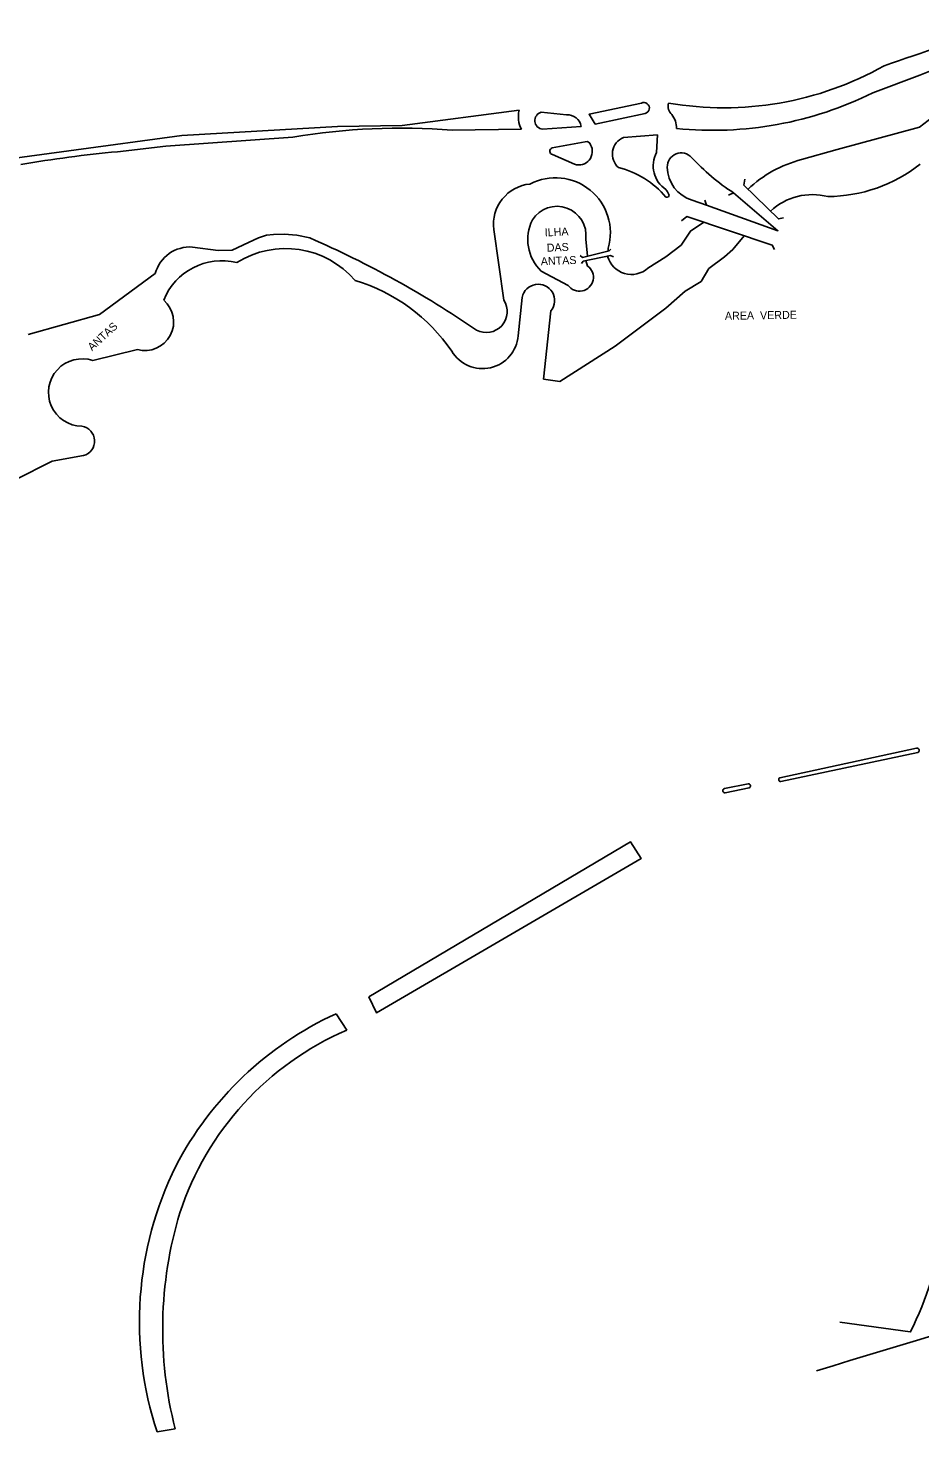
# Model space of a CAD drawing. Extents: x 325899 to 364828, y 7568995 to 7592502.
# Drawn here: x 332563 to 333008, y 7590597 to 7591298 of the extents above; entities that cross this region are included whole.
import ezdxf

# ---------------------------------------------------------------- set-up
doc = ezdxf.new("R2010")
doc.units = 0
for name, color, linetype in [('EDIFEXISTENT', 7, 'Continuous'), ('EDIFIDENTIF', 7, 'Continuous'), ('EDIFOBRAEXIS', 7, 'Continuous'), ('EDIFPROJETAD', 7, 'Continuous')]:
    doc.layers.add(name, color=color, linetype=linetype)

msp = doc.modelspace()

# ---------------------------------------------------------------- linework, layer by layer
at = {"layer": 'EDIFEXISTENT'}
for p, q in [((332839.78, 7591183.5), (332853.05, 7591186.9)), ((332853.05, 7591186.9), (332853.92, 7591187.7)), ((332838.5, 7591184.47), (332839.78, 7591183.5)), ((332839.21, 7591180.55), (332839.98, 7591181.67)), ((332839.98, 7591181.67), (332853.63, 7591184.47)), ((332853.63, 7591184.47), (332855.16, 7591183.81))]:
    msp.add_line(p, q, dxfattribs=at)
for points in [[(332920.74, 7591222.69), (332920.39, 7591219.64), (332937.64, 7591202.76), (332940.1, 7591203.25)], [(332912.62, 7591214.7), (332915.17, 7591215.8), (332937.3, 7591196.86), (332901.63, 7591209.69), (332900.84, 7591212.16)], [(332889.2, 7591201.9), (332891.8, 7591203.94), (332934.51, 7591189.71), (332935.64, 7591187.44)]]:
    msp.add_lwpolyline(points, dxfattribs=at)
at = {"layer": 'EDIFOBRAEXIS'}
for points in [[(333008.27, 7591274.65), (332984.8, 7591265.88)], [(332526.54, 7591229.23), (332639.56, 7591244.42), (332717.25, 7591249.05), (332749.69, 7591249.4), (332808.06, 7591257.07)], [(332819.05, 7591256.07), (332831.69, 7591254.81)], [(332845.96, 7591250.16), (332842.97, 7591255.06), (332869.13, 7591260.68)], [(332871.02, 7591255.51), (332845.96, 7591250.16)], [(332839.04, 7591249.02), (332819.78, 7591247.61)], [(332949.1, 7591232.41), (332966.89, 7591237.49), (333008.01, 7591248.68), (333008.01, 7591248.68)], [(332695.06, 7591243.63), (332631.5, 7591239.07), (332607.4, 7591236.36)], [(332809.16, 7591247.61), (332774.59, 7591247.08)], [(332824.51, 7591238.25), (332841.12, 7591241.36)], [(332860.18, 7591243.5), (332877.26, 7591244.82)], [(332877.26, 7591244.82), (332876.72, 7591236.04)], [(332835.7, 7591230.07), (332824.69, 7591234.92)], [(332901.63, 7591209.69), (332894.47, 7591212.22)], [(332881.39, 7591183.91), (332888.94, 7591189.65), (332893.7, 7591196.69), (332893.7, 7591196.69), (332900.34, 7591201.12)], [(332644.87, 7591188.73), (332657.79, 7591186.95), (332664.7, 7591187.17), (332672.94, 7591190.95), (332677.84, 7591193.4), (332681.85, 7591194.74), (332685.32, 7591194.92), (332690.76, 7591195.18), (332697, 7591194.74), (332703.54, 7591193.27)], [(332800.37, 7591162.21), (332795.43, 7591197.54)], [(332841.34, 7591192.64), (332842.19, 7591184.12)], [(332914.85, 7591187.44), (332920.43, 7591194.41)], [(332852.55, 7591188.19), (332852.59, 7591186.79)], [(332881.39, 7591158.19), (332890.95, 7591166.6), (332898.92, 7591171.55), (332902.88, 7591177.92), (332910.72, 7591183.9), (332914.85, 7591187.44)], [(332841.34, 7591181.95), (332842.29, 7591179.24)], [(332872.36, 7591178.18), (332881.39, 7591183.91)], [(332562.76, 7591144.96), (332598.45, 7591154.99), (332626.29, 7591175.43)], [(332832.57, 7591169.57), (332819.08, 7591176.66)], [(332807.58, 7591144.43), (332809.63, 7591163.57)], [(332823.95, 7591156.87), (332820.29, 7591122.73), (332828.38, 7591121.59), (332828.38, 7591121.59), (332856, 7591139.26), (332881.39, 7591158.19)], [(332595.18, 7591131.99), (332617.35, 7591137.55), (332617.35, 7591137.55)], [(332465.28, 7591097.35), (332499.6, 7591081.08), (332539.98, 7591074.32), (332542.45, 7591073.69), (332556.28, 7591072.39), (332574.85, 7591081.73), (332590.46, 7591084.48)], [(332938.32, 7590923.38), (333006.61, 7590938.23)], [(333007.22, 7590936.04), (332938.82, 7590921.59)], [(332910.64, 7590918.19), (332922.46, 7590920.43)], [(332923.05, 7590918.45), (332911.06, 7590915.91)], [(332968.28, 7590651.44), (333003.47, 7590646.48)]]:
    msp.add_lwpolyline(points, dxfattribs=at)
for centre, radius, start, end in [((333407.38, 7590090.64), 1259.69, 106.54711, 109.33146), ((333082.09, 7591094.16), 195, 99.93372, 112.24518), ((332910.37, 7591421.29), 162.97, 260.21332, 299.40246), ((332905.01, 7591425.81), 178.73, 264.13354, 296.5146), ((333070.59, 7591169.23), 101.14, 103.52176, 128.22617), ((332821.35, 7591253.82), 13.68, 166.25648, 206.99338), ((332820.22, 7591251.91), 4.32, 105.63368, 264.15485), ((332832.22, 7591247.93), 6.91, 9.08347, 94.3999), ((332870.34, 7591258.19), 2.77, 284.25664, 115.94508), ((332888.32, 7591259.21), 5.84, 165.36343, 227.66187), ((332875.19, 7591247.89), 11.56, 0.59802, 37.26853), ((332748.48, 7590930.59), 317.57, 85.28378, 99.68383), ((332841.66, 7591239.23), 2.2, 16.13404, 104.35378), ((332863.64, 7591235.19), 9, 112.57366, 228.9987), ((332662.05, 7590640.09), 598.76, 95.23725, 99.90431), ((332825.14, 7591236.62), 1.75, 111.09609, 255.04469), ((332837.79, 7591236.56), 6.82, 252.18477, 28.67876), ((332889.2, 7591229.31), 14.18, 151.69996, 236.57857), ((332889.06, 7591228.74), 7.01, 42.67376, 180.89288), ((332846.72, 7591184.25), 45.51, 40.36472, 75.98751), ((332899.47, 7591228.9), 17.42, 180.89607, 253.34703), ((332975.06, 7591308.02), 109.96, 222.67091, 236.99891), ((332964.12, 7591173.8), 60.51, 104.37684, 133.54994), ((332961.7, 7591289.24), 75.3, 270.45361, 308.35753), ((332815.46, 7591200.11), 20.2, 95.61734, 187.32896), ((332826.18, 7591195.87), 27.46, 343.76234, 117.54714), ((332869.19, 7591208.26), 15.28, 26.37783, 37.05376), ((332881.89, 7591214.67), 1.07, 242.24412, 21.0822), ((332954.58, 7591184.37), 30.57, 75.37399, 133.10683), ((332826.93, 7591194.55), 14.53, 352.44784, 147.50919), ((332834.36, 7591192.5), 22.01, 153.39648, 226.03573), ((332501.83, 7590730.29), 505.01, 55.65311, 66.4577), ((332643.59, 7591170.89), 17.88, 85.89202, 165.29888), ((332691.39, 7591142.17), 45.82, 40.55998, 122.21914), ((332659.46, 7591150.73), 31.13, 76.04614, 158.42933), ((332838.22, 7591173.61), 6.95, 215.57238, 54.15706), ((332864.12, 7591187.31), 12.29, 195.36507, 312.08193), ((332700.34, 7591086.11), 89.67, 34.3286, 73.23084), ((332817.62, 7591162), 8.15, 320.95376, 168.93597), ((332621.18, 7591151.33), 14.3, 254.46644, 49.26623), ((332791.68, 7591156.44), 10.43, 241.80922, 33.62966), ((332789.75, 7591145.84), 17.88, 210.80776, 355.47901), ((332589.81, 7591116.01), 16.86, 71.43197, 269.34318), ((332588.45, 7591091.72), 7.52, 285.50735, 81.01198), ((333006.72, 7590937.08), 1.15, 295.65076, 95.90561), ((332910.93, 7590917.06), 1.16, 104.73641, 276.27427), ((332922.56, 7590919.38), 1.05, 297.92146, 95.35225), ((332938.66, 7590922.51), 0.934, 111.83457, 279.79153), ((309767.54, 7667444.36), 80241.01, 286.797643, 286.9961682), ((332872.96, 7590713.64), 146.78, 332.76725, 354.23613)]:
    msp.add_arc(centre, radius, start, end, dxfattribs=at)
at = {"layer": 'EDIFPROJETAD'}
for points in [[(332732.93, 7590813.96), (332863.69, 7590891.5), (332869.04, 7590883.14), (332736.77, 7590806), (332732.93, 7590813.96)], [(332721.91, 7590797.32), (332716.58, 7590805.55)], [(332627.25, 7590596.53), (332636.23, 7590598.04)]]:
    msp.add_lwpolyline(points, dxfattribs=at)
for centre, radius, start, end in [((332787.65, 7590650.79), 170.31, 114.66559, 152.52685), ((332781.92, 7590658.83), 150.93, 113.42666, 161.80478), ((332793.94, 7590651.59), 175.55, 153.70731, 198.2787), ((332831.73, 7590647.86), 201.74, 163.26303, 194.29626)]:
    msp.add_arc(centre, radius, start, end, dxfattribs=at)

# ---------------------------------------------------------------- texts
at = {"layer": 'EDIFIDENTIF'}
for s, rotation, p in [('ILHA', 2.77249, (332820.93, 7591193.99)), ('DAS', 2.48504, (332821.93, 7591186.35)), ('ANTAS', 2.24033, (332818.95, 7591179.59)), ('AREA  VERDE', 0.90587, (332910.88, 7591152.34)), ('ANTAS', 42.53801, (332594.73, 7591136.56))]:
    msp.add_text(s, height=4, rotation=rotation, dxfattribs=at).set_placement(p)

doc.saveas('drawing.dxf')
